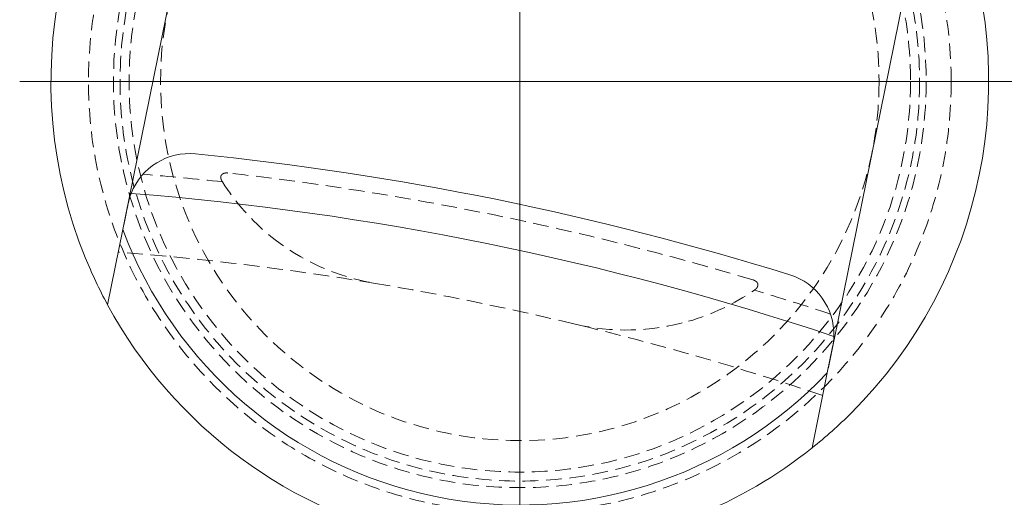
# Model space of a CAD drawing. Extents: x 0 to 59450, y 0 to 42050.
# Tile 292 of 304: x 48145 to 48460, y 30383 to 30536. Entities that reach past the tile are written whole.
import ezdxf

# ---------------------------------------------------------------- set-up
doc = ezdxf.new("R2010")
doc.units = 0
doc.header["$LTSCALE"] = 20
doc.header["$MEASUREMENT"] = 0
doc.linetypes.add('HIDDEN', pattern=[0.375, 0.25, -0.125])
doc.layers.get('0').update_dxf_attribs({"linetype": 'CONTINUOUS'})

msp = doc.modelspace()

# ---------------------------------------------------------------- linework, layer by layer
at = {"color": 3, "linetype": 'Continuous', "lineweight": 13}
for p, q in [((48305.211, 30516.458), (48305.211, 30676.458)), ((48180.36, 30479.622), (48204.678, 30599.148)), ((48430.061, 30553.294), (48405.743, 30433.768)), ((48305.211, 30516.458), (48145.211, 30516.458)), ((48305.211, 30516.458), (48465.211, 30516.458)), ((48305.211, 30516.458), (48305.211, 30356.458)), ((48180.321, 30479.428), (48180.307, 30479.363)), ((48180.334, 30479.493), (48180.321, 30479.428)), ((48180.347, 30479.558), (48180.334, 30479.493)), ((48180.36, 30479.622), (48180.347, 30479.558)), ((48179.898, 30477.351), (48178.207, 30469.041)), ((48179.744, 30476.595), (48179.716, 30476.456)), ((48179.766, 30476.701), (48179.744, 30476.595)), ((48179.78, 30476.77), (48179.766, 30476.701)), ((48179.791, 30476.824), (48179.78, 30476.77)), ((48179.803, 30476.884), (48179.791, 30476.824)), ((48179.816, 30476.948), (48179.803, 30476.884)), ((48179.829, 30477.011), (48179.816, 30476.948)), ((48179.842, 30477.072), (48179.829, 30477.011)), ((48179.854, 30477.134), (48179.842, 30477.072)), ((48179.867, 30477.197), (48179.854, 30477.134)), ((48179.88, 30477.259), (48179.867, 30477.197)), ((48179.892, 30477.322), (48179.88, 30477.259)), ((48179.905, 30477.384), (48179.892, 30477.322)), ((48179.918, 30477.447), (48179.905, 30477.384)), ((48179.931, 30477.51), (48179.918, 30477.447)), ((48179.943, 30477.573), (48179.931, 30477.51)), ((48179.956, 30477.636), (48179.943, 30477.573)), ((48179.969, 30477.699), (48179.956, 30477.636)), ((48179.982, 30477.762), (48179.969, 30477.699)), ((48179.995, 30477.825), (48179.982, 30477.762)), ((48180.008, 30477.889), (48179.995, 30477.825)), ((48180.02, 30477.952), (48180.008, 30477.889)), ((48180.033, 30478.015), (48180.02, 30477.952)), ((48180.046, 30478.079), (48180.033, 30478.015)), ((48180.059, 30478.143), (48180.046, 30478.079)), ((48180.072, 30478.206), (48180.059, 30478.143)), ((48180.085, 30478.27), (48180.072, 30478.206)), ((48180.098, 30478.334), (48180.085, 30478.27)), ((48180.111, 30478.398), (48180.098, 30478.334)), ((48180.124, 30478.462), (48180.111, 30478.398)), ((48180.137, 30478.526), (48180.124, 30478.462)), ((48180.15, 30478.59), (48180.137, 30478.526)), ((48180.163, 30478.654), (48180.15, 30478.59)), ((48180.176, 30478.718), (48180.163, 30478.654)), ((48180.189, 30478.782), (48180.176, 30478.718)), ((48180.202, 30478.847), (48180.189, 30478.782)), ((48180.216, 30478.911), (48180.202, 30478.847)), ((48180.229, 30478.976), (48180.216, 30478.911)), ((48180.242, 30479.04), (48180.229, 30478.976)), ((48180.255, 30479.105), (48180.242, 30479.04)), ((48180.268, 30479.169), (48180.255, 30479.105)), ((48180.281, 30479.234), (48180.268, 30479.169)), ((48180.294, 30479.298), (48180.281, 30479.234)), ((48180.307, 30479.363), (48180.294, 30479.298)), ((48178.207, 30469.041), (48173.319, 30445.012)), ((48405.406, 30432.112), (48405.418, 30432.169)), ((48405.418, 30432.169), (48405.429, 30432.225)), ((48405.429, 30432.225), (48405.441, 30432.282)), ((48405.441, 30432.282), (48405.452, 30432.338)), ((48405.452, 30432.338), (48405.464, 30432.395)), ((48405.464, 30432.395), (48405.475, 30432.452)), ((48405.475, 30432.452), (48405.487, 30432.508)), ((48405.487, 30432.508), (48405.498, 30432.565)), ((48405.498, 30432.565), (48405.51, 30432.622)), ((48405.51, 30432.622), (48405.522, 30432.679)), ((48405.522, 30432.679), (48405.533, 30432.736)), ((48405.533, 30432.736), (48405.545, 30432.793)), ((48405.545, 30432.793), (48405.556, 30432.85)), ((48405.556, 30432.85), (48405.568, 30432.907)), ((48405.568, 30432.907), (48405.58, 30432.964)), ((48405.58, 30432.964), (48405.591, 30433.021)), ((48405.591, 30433.021), (48405.603, 30433.078)), ((48405.603, 30433.078), (48405.615, 30433.136)), ((48405.615, 30433.136), (48405.626, 30433.193)), ((48405.626, 30433.193), (48405.638, 30433.25)), ((48405.638, 30433.25), (48405.65, 30433.308)), ((48405.65, 30433.308), (48405.662, 30433.367)), ((48405.662, 30433.367), (48405.673, 30433.422)), ((48405.673, 30433.422), (48405.683, 30433.473)), ((48405.683, 30433.473), (48405.696, 30433.537)), ((48405.696, 30433.537), (48405.717, 30433.637)), ((48405.717, 30433.637), (48405.743, 30433.768)), ((48403.59, 30423.186), (48405.281, 30431.496)), ((48405.281, 30431.496), (48405.292, 30431.552)), ((48405.292, 30431.552), (48405.304, 30431.608)), ((48405.304, 30431.608), (48405.315, 30431.664)), ((48405.315, 30431.664), (48405.326, 30431.719)), ((48405.326, 30431.719), (48405.338, 30431.775)), ((48405.338, 30431.775), (48405.349, 30431.831)), ((48405.349, 30431.831), (48405.36, 30431.887)), ((48405.36, 30431.887), (48405.372, 30431.944)), ((48405.372, 30431.944), (48405.383, 30432)), ((48405.383, 30432), (48405.395, 30432.056)), ((48405.395, 30432.056), (48405.406, 30432.112)), ((48404.13, 30425.837), (48404.14, 30425.887)), ((48404.14, 30425.887), (48404.15, 30425.937)), ((48404.15, 30425.937), (48404.16, 30425.988)), ((48404.16, 30425.988), (48404.171, 30426.039)), ((48404.171, 30426.039), (48404.181, 30426.091)), ((48404.181, 30426.091), (48404.192, 30426.143)), ((48404.192, 30426.143), (48404.203, 30426.196)), ((48404.203, 30426.196), (48404.214, 30426.25)), ((48404.214, 30426.25), (48404.225, 30426.306)), ((48404.225, 30426.306), (48404.236, 30426.358)), ((48404.236, 30426.358), (48404.245, 30426.406)), ((48404.245, 30426.406), (48404.258, 30426.469)), ((48404.258, 30426.469), (48404.278, 30426.567)), ((48404.278, 30426.567), (48404.304, 30426.696)), ((48398.701, 30399.157), (48403.59, 30423.186)), ((48403.922, 30424.82), (48403.93, 30424.855)), ((48403.93, 30424.855), (48403.937, 30424.891)), ((48403.937, 30424.891), (48403.944, 30424.927)), ((48403.944, 30424.927), (48403.952, 30424.965)), ((48403.952, 30424.965), (48403.96, 30425.002)), ((48403.96, 30425.002), (48403.968, 30425.041)), ((48403.968, 30425.041), (48403.976, 30425.08)), ((48403.976, 30425.08), (48403.984, 30425.12)), ((48403.984, 30425.12), (48403.992, 30425.16)), ((48403.992, 30425.16), (48404, 30425.201)), ((48404, 30425.201), (48404.009, 30425.243)), ((48404.009, 30425.243), (48404.017, 30425.285)), ((48404.017, 30425.285), (48404.026, 30425.328)), ((48404.026, 30425.328), (48404.035, 30425.371)), ((48404.035, 30425.371), (48404.044, 30425.415)), ((48404.044, 30425.415), (48404.053, 30425.46)), ((48404.053, 30425.46), (48404.062, 30425.505)), ((48404.062, 30425.505), (48404.071, 30425.551)), ((48404.071, 30425.551), (48404.081, 30425.597)), ((48404.081, 30425.597), (48404.09, 30425.644)), ((48404.09, 30425.644), (48404.1, 30425.691)), ((48404.1, 30425.691), (48404.11, 30425.739)), ((48404.11, 30425.739), (48404.12, 30425.788)), ((48404.12, 30425.788), (48404.13, 30425.837))]:
    msp.add_line(p, q, dxfattribs=at)
at = {"color": 3, "linetype": 'HIDDEN', "lineweight": 13}
for p, q in [((48211.829, 30487.143), (48211.778, 30487.149)), ((48179.691, 30476.33), (48179.665, 30476.206)), ((48179.716, 30476.456), (48179.691, 30476.33)), ((48179.041, 30473.139), (48179.021, 30473.039)), ((48179.062, 30473.24), (48179.041, 30473.139)), ((48179.083, 30473.342), (48179.062, 30473.24)), ((48179.103, 30473.445), (48179.083, 30473.342)), ((48179.125, 30473.549), (48179.103, 30473.445)), ((48179.146, 30473.654), (48179.125, 30473.549)), ((48179.168, 30473.76), (48179.146, 30473.654)), ((48179.19, 30473.868), (48179.168, 30473.76)), ((48179.212, 30473.976), (48179.19, 30473.868)), ((48179.234, 30474.085), (48179.212, 30473.976)), ((48179.256, 30474.196), (48179.234, 30474.085)), ((48179.279, 30474.307), (48179.256, 30474.196)), ((48179.302, 30474.419), (48179.279, 30474.307)), ((48179.325, 30474.533), (48179.302, 30474.419)), ((48179.348, 30474.647), (48179.325, 30474.533)), ((48179.372, 30474.762), (48179.348, 30474.647)), ((48179.395, 30474.878), (48179.372, 30474.762)), ((48179.419, 30474.995), (48179.395, 30474.878)), ((48179.443, 30475.113), (48179.419, 30474.995)), ((48179.467, 30475.231), (48179.443, 30475.113)), ((48179.491, 30475.35), (48179.467, 30475.231)), ((48179.516, 30475.47), (48179.491, 30475.35)), ((48179.54, 30475.591), (48179.516, 30475.47)), ((48179.565, 30475.713), (48179.54, 30475.591)), ((48179.59, 30475.835), (48179.565, 30475.713)), ((48179.615, 30475.958), (48179.59, 30475.835)), ((48179.64, 30476.081), (48179.615, 30475.958)), ((48179.665, 30476.206), (48179.64, 30476.081)), ((48178.567, 30470.808), (48178.54, 30470.674)), ((48178.588, 30470.912), (48178.567, 30470.808)), ((48178.603, 30470.983), (48178.588, 30470.912)), ((48178.615, 30471.041), (48178.603, 30470.983)), ((48178.628, 30471.106), (48178.615, 30471.041)), ((48178.642, 30471.176), (48178.628, 30471.106)), ((48178.656, 30471.246), (48178.642, 30471.176)), ((48178.671, 30471.317), (48178.656, 30471.246)), ((48178.685, 30471.39), (48178.671, 30471.317)), ((48178.701, 30471.464), (48178.685, 30471.39)), ((48178.716, 30471.54), (48178.701, 30471.464)), ((48178.732, 30471.617), (48178.716, 30471.54)), ((48178.748, 30471.696), (48178.732, 30471.617)), ((48178.764, 30471.776), (48178.748, 30471.696)), ((48178.781, 30471.858), (48178.764, 30471.776)), ((48178.798, 30471.941), (48178.781, 30471.858)), ((48178.815, 30472.025), (48178.798, 30471.941)), ((48178.832, 30472.111), (48178.815, 30472.025)), ((48178.85, 30472.198), (48178.832, 30472.111)), ((48178.868, 30472.286), (48178.85, 30472.198)), ((48178.886, 30472.376), (48178.868, 30472.286)), ((48178.905, 30472.467), (48178.886, 30472.376)), ((48178.923, 30472.559), (48178.905, 30472.467)), ((48178.942, 30472.653), (48178.923, 30472.559)), ((48178.962, 30472.748), (48178.942, 30472.653)), ((48178.981, 30472.844), (48178.962, 30472.748)), ((48179.001, 30472.941), (48178.981, 30472.844)), ((48179.021, 30473.039), (48179.001, 30472.941)), ((48380.253, 30449.693), (48380.287, 30449.716)), ((48404.768, 30428.975), (48404.782, 30429.045)), ((48404.782, 30429.045), (48404.796, 30429.115)), ((48404.796, 30429.115), (48404.811, 30429.186)), ((48404.811, 30429.186), (48404.825, 30429.257)), ((48404.825, 30429.257), (48404.84, 30429.328)), ((48404.84, 30429.328), (48404.854, 30429.4)), ((48404.854, 30429.4), (48404.869, 30429.471)), ((48404.869, 30429.471), (48404.884, 30429.544)), ((48404.884, 30429.544), (48404.898, 30429.616)), ((48404.898, 30429.616), (48404.913, 30429.689)), ((48404.913, 30429.689), (48404.928, 30429.761)), ((48404.928, 30429.761), (48404.943, 30429.835)), ((48404.943, 30429.835), (48404.958, 30429.908)), ((48404.958, 30429.908), (48404.973, 30429.982)), ((48404.973, 30429.982), (48404.988, 30430.055)), ((48404.988, 30430.055), (48405.003, 30430.13)), ((48405.003, 30430.13), (48405.018, 30430.204)), ((48405.018, 30430.204), (48405.033, 30430.278)), ((48405.033, 30430.278), (48405.048, 30430.353)), ((48405.048, 30430.353), (48405.064, 30430.428)), ((48405.064, 30430.428), (48405.079, 30430.503)), ((48405.079, 30430.503), (48405.094, 30430.579)), ((48405.094, 30430.579), (48405.11, 30430.654)), ((48405.11, 30430.654), (48405.125, 30430.73)), ((48405.125, 30430.73), (48405.14, 30430.805)), ((48405.14, 30430.805), (48405.156, 30430.882)), ((48405.156, 30430.882), (48405.172, 30430.96)), ((48405.172, 30430.96), (48405.187, 30431.034)), ((48405.187, 30431.034), (48405.201, 30431.101)), ((48405.201, 30431.101), (48405.218, 30431.188)), ((48405.218, 30431.188), (48405.245, 30431.321)), ((48405.245, 30431.321), (48405.281, 30431.496)), ((48404.304, 30426.696), (48404.316, 30426.752)), ((48404.316, 30426.752), (48404.327, 30426.809)), ((48404.327, 30426.809), (48404.339, 30426.866)), ((48404.339, 30426.866), (48404.35, 30426.923)), ((48404.35, 30426.923), (48404.362, 30426.981)), ((48404.362, 30426.981), (48404.374, 30427.039)), ((48404.374, 30427.039), (48404.386, 30427.098)), ((48404.386, 30427.098), (48404.398, 30427.157)), ((48404.398, 30427.157), (48404.41, 30427.217)), ((48404.41, 30427.217), (48404.422, 30427.277)), ((48404.422, 30427.277), (48404.435, 30427.337)), ((48404.435, 30427.337), (48404.447, 30427.398)), ((48404.447, 30427.398), (48404.46, 30427.459)), ((48404.46, 30427.459), (48404.472, 30427.521)), ((48404.472, 30427.521), (48404.485, 30427.583)), ((48404.485, 30427.583), (48404.498, 30427.646)), ((48404.498, 30427.646), (48404.51, 30427.709)), ((48404.51, 30427.709), (48404.523, 30427.772)), ((48404.523, 30427.772), (48404.536, 30427.836)), ((48404.536, 30427.836), (48404.549, 30427.9)), ((48404.549, 30427.9), (48404.562, 30427.964)), ((48404.562, 30427.964), (48404.575, 30428.029)), ((48404.575, 30428.029), (48404.589, 30428.094)), ((48404.589, 30428.094), (48404.602, 30428.16)), ((48404.602, 30428.16), (48404.616, 30428.226)), ((48404.616, 30428.226), (48404.629, 30428.292)), ((48404.629, 30428.292), (48404.643, 30428.359)), ((48404.643, 30428.359), (48404.656, 30428.426)), ((48404.656, 30428.426), (48404.67, 30428.493)), ((48404.67, 30428.493), (48404.684, 30428.561)), ((48404.684, 30428.561), (48404.698, 30428.629)), ((48404.698, 30428.629), (48404.712, 30428.698)), ((48404.712, 30428.698), (48404.726, 30428.766)), ((48404.726, 30428.766), (48404.74, 30428.835)), ((48404.74, 30428.835), (48404.754, 30428.905)), ((48404.754, 30428.905), (48404.768, 30428.975))]:
    msp.add_line(p, q, dxfattribs=at)
for radius in [138, 130, 127.887, 125, 114.931]:
    msp.add_circle((48305.211, 30516.458), radius, dxfattribs=at)
at = {"color": 3, "linetype": 'Continuous', "lineweight": 13}
for centre, radius, start, end in [((48305.211, 30516.458), 150, 134.94269, 202.05731), ((48305.211, 30516.458), 150, 314.94269, 382.05731), ((48199.497, 30473.364), 20, 84.29116, 158.71533), ((48105.843, 29536.533), 961.5, 72.708837, 84.291163), ((48199.497, 30473.364), 20, 158.71533, 168.5), ((48105.843, 29536.533), 947.066, 71.54323, 85.45677), ((48305.211, 30516.458), 135.566, 200.47343, 258.5), ((48305.211, 30516.458), 150, 202.05731, 208.44451), ((48385.682, 30435.484), 20, 358.28467, 432.70884), ((48305.211, 30516.458), 150, 208.44451, 258.5), ((48385.682, 30435.484), 20, 348.5, 358.28467), ((48305.211, 30516.458), 135.566, 258.5, 316.52657), ((48305.211, 30516.458), 150, 308.55549, 314.94269), ((48305.211, 30516.458), 150, 275.6421, 308.55549)]:
    msp.add_arc(centre, radius, start, end, dxfattribs=at)
at = {"color": 3, "linetype": 'HIDDEN', "lineweight": 13}
for centre, radius, start, end in [((48105.843, 29536.533), 953.5, 83.725885, 85.258719), ((48211.049, 30485.768), 1.504, 177.82594, 179.21142), ((48211.093, 30485.766), 1.548, 179.15279, 180.5012), ((48211.144, 30485.766), 1.6, 180.49242, 181.79973), ((48211.004, 30485.77), 1.459, 176.39842, 177.82477), ((48211.195, 30485.766), 1.65, 181.74628, 183.01648), ((48210.966, 30485.774), 1.421, 174.99846, 176.46105), ((48210.927, 30485.777), 1.381, 173.49732, 174.99965), ((48210.896, 30485.782), 1.35, 172.01431, 173.5512), ((48210.863, 30485.787), 1.318, 170.4448, 172.01958), ((48210.839, 30485.792), 1.292, 168.892, 170.49831), ((48210.813, 30485.797), 1.266, 167.24068, 168.88108), ((48210.795, 30485.802), 1.247, 165.63052, 167.29947), ((48210.774, 30485.807), 1.226, 163.92187, 165.62311), ((48210.765, 30485.811), 1.216, 162.24391, 163.96373), ((48210.759, 30485.813), 1.21, 160.49477, 162.22986), ((48210.76, 30485.813), 1.211, 158.77364, 160.51519), ((48210.761, 30485.812), 1.212, 157.0083, 158.75575), ((48210.765, 30485.81), 1.216, 155.26388, 157.01469), ((48210.765, 30485.81), 1.217, 153.48204, 155.24037), ((48210.769, 30485.808), 1.221, 151.74882, 153.51029), ((48210.772, 30485.806), 1.225, 149.93915, 151.70715), ((48210.777, 30485.804), 1.23, 148.20301, 149.97292), ((48210.781, 30485.801), 1.235, 146.39412, 148.16962), ((48210.788, 30485.796), 1.243, 144.62576, 146.40162), ((48210.792, 30485.792), 1.249, 142.8189, 144.59881), ((48210.801, 30485.786), 1.26, 141.05974, 142.83814), ((48210.808, 30485.78), 1.269, 139.24265, 141.02344), ((48210.818, 30485.771), 1.282, 137.49604, 139.27278), ((48210.827, 30485.762), 1.295, 135.65619, 137.43249), ((48210.839, 30485.751), 1.311, 133.92469, 135.69527), ((48210.848, 30485.74), 1.325, 132.09574, 133.86572), ((48210.863, 30485.724), 1.348, 130.35638, 132.11452), ((48210.878, 30485.704), 1.372, 128.55876, 130.30531), ((48210.902, 30485.675), 1.41, 126.85048, 128.56919), ((48210.927, 30485.637), 1.456, 125.07964, 126.76448), ((48210.952, 30485.602), 1.498, 123.41711, 125.07211), ((48210.97, 30485.571), 1.535, 121.72196, 123.35503), ((48210.99, 30485.539), 1.572, 120.10718, 121.71804), ((48211.005, 30485.51), 1.605, 118.4624, 120.05586), ((48211.018, 30485.485), 1.633, 116.88413, 118.4647), ((48211.025, 30485.47), 1.65, 115.26276, 116.84121), ((48211.04, 30485.439), 1.684, 113.72225, 115.28153), ((48211.058, 30485.392), 1.734, 112.1227, 113.64927), ((48211.094, 30485.301), 1.832, 110.63461, 112.09069), ((48211.153, 30485.133), 2.01, 109.16405, 110.50172), ((48211.206, 30484.967), 2.184, 107.8264, 109.06649), ((48211.263, 30484.775), 2.384, 106.56192, 107.70718), ((48211.325, 30484.555), 2.613, 105.43551, 106.48807), ((48211.404, 30484.242), 2.936, 104.34881, 105.29269), ((48211.45, 30484.049), 3.134, 103.4114, 104.30145), ((48211.46, 30483.995), 3.189, 102.47026, 103.35073), ((48211.447, 30484.057), 3.125, 101.5941, 102.49802), ((48211.409, 30484.249), 2.93, 100.64854, 101.61765), ((48211.388, 30484.378), 2.8, 99.69667, 100.71536), ((48211.37, 30484.494), 2.681, 98.65314, 99.7212), ((48211.355, 30484.613), 2.561, 97.60326, 98.72482), ((48211.337, 30484.763), 2.41, 96.45259, 97.64759), ((48211.334, 30484.807), 2.366, 95.29196, 96.51174), ((48211.336, 30484.77), 2.404, 94.04725, 95.24998), ((48211.343, 30484.669), 2.505, 92.89296, 94.04899), ((48211.348, 30484.46), 2.714, 91.70696, 92.77566), ((48211.351, 30484.262), 2.912, 90.65336, 91.65126), ((48211.349, 30484.034), 3.14, 89.6379, 90.56507), ((48211.344, 30483.789), 3.385, 88.71391, 89.5759), ((48211.33, 30483.46), 3.714, 87.83168, 88.61867), ((48211.314, 30483.134), 4.041, 87.05846, 87.78324), ((48211.287, 30482.732), 4.443, 86.31127, 86.97158), ((48211.247, 30482.195), 4.982, 85.65694, 86.24666), ((48211.165, 30481.246), 5.934, 85.07186, 85.56764), ((48211.128, 30480.875), 6.308, 84.55395, 85.02086), ((48211.159, 30481.226), 5.955, 84.04081, 84.53579), ((48105.843, 29536.533), 956.5, 73.361799, 83.638202), ((48211.254, 30485.769), 1.709, 182.99666, 184.22618), ((48211.31, 30485.771), 1.765, 184.1801, 185.37308), ((48211.375, 30485.777), 1.83, 185.35991, 186.51319), ((48211.437, 30485.782), 1.893, 186.45645, 187.57419), ((48211.509, 30485.792), 1.965, 187.5664, 188.64565), ((48211.577, 30485.8), 2.034, 188.59695, 189.64217), ((48211.654, 30485.813), 2.112, 189.64198, 190.6507), ((48211.729, 30485.825), 2.188, 190.59285, 191.56856), ((48211.816, 30485.843), 2.277, 191.5597, 192.49903), ((48211.892, 30485.857), 2.354, 192.44758, 193.3579), ((48211.968, 30485.876), 2.432, 193.36878, 194.25104), ((48212.017, 30485.887), 2.483, 194.22893, 195.09502), ((48212.045, 30485.895), 2.512, 195.09999, 195.95801), ((48212.077, 30485.903), 2.544, 195.93848, 196.78742), ((48212.115, 30485.915), 2.584, 196.80303, 197.64095), ((48212.153, 30485.926), 2.624, 197.60042, 198.42803), ((48212.192, 30485.94), 2.666, 198.46043, 199.27721), ((48212.233, 30485.952), 2.708, 199.2395, 200.04589), ((48212.277, 30485.969), 2.755, 200.05141, 200.84674), ((48212.321, 30485.985), 2.802, 200.84053, 201.6249), ((48212.37, 30486.004), 2.854, 201.61976, 202.39223), ((48212.415, 30486.022), 2.903, 202.37337, 203.13564), ((48212.459, 30486.041), 2.951, 203.1405, 203.89316), ((48212.519, 30486.066), 3.016, 203.86969, 204.60864), ((48212.598, 30486.103), 3.103, 204.61577, 205.33643), ((48212.671, 30486.136), 3.183, 205.3039, 206.00973), ((48212.756, 30486.177), 3.278, 206.01251, 206.70156), ((48212.939, 30486.264), 3.48, 206.62464, 207.27312), ((48213.242, 30486.42), 3.821, 207.27519, 207.86417), ((48213.145, 30486.372), 3.713, 207.90752, 208.52534), ((48212.88, 30486.227), 3.411, 208.50757, 209.19827), ((48213.634, 30486.628), 4.265, 208.9559, 209.47559), ((48218.249, 30489.232), 9.563, 209.4533, 209.66316), ((48213.298, 30486.452), 3.886, 210.17616, 210.84236), ((48213.222, 30486.401), 3.794, 210.77538, 211.83021), ((48218.832, 30489.795), 10.351, 211.40843, 211.91556), ((48270.89, 30522.819), 72, 212.32193, 231.0071), ((48270.89, 30522.819), 72, 231.00709, 260.5), ((48105.843, 29536.533), 928, 80.5, 85.618531), ((48105.843, 29536.533), 928, 76.5, 80.5), ((48376.209, 30441.448), 12.06, 72.54715, 73.10156), ((48378.591, 30448.907), 4.23, 71.81307, 73.01884), ((48378.909, 30449.828), 3.255, 71.04492, 72.06005), ((48378.445, 30448.589), 4.578, 70.03488, 70.59553), ((48379.079, 30450.317), 2.737, 69.11719, 70.15289), ((48379.263, 30450.754), 2.264, 68.20581, 69.53783), ((48379.212, 30450.625), 2.402, 66.98743, 68.21225), ((48379.141, 30450.468), 2.575, 65.77927, 66.90216), ((48379.112, 30450.413), 2.637, 64.58805, 65.68956), ((48379.079, 30450.344), 2.713, 63.51333, 64.58674), ((48379, 30450.194), 2.882, 62.42057, 63.42766), ((48378.924, 30450.054), 3.042, 61.4319, 62.38309), ((48378.832, 30449.895), 3.226, 60.45471, 61.34996), ((48378.774, 30449.796), 3.34, 59.56231, 60.42507), ((48378.737, 30449.739), 3.408, 58.66392, 59.5066), ((48378.799, 30449.839), 3.291, 57.82236, 58.69212), ((48378.956, 30450.084), 3, 56.90541, 57.85533), ((48379.075, 30450.26), 2.787, 55.97433, 56.99216), ((48379.184, 30450.417), 2.596, 54.9371, 56.02428), ((48379.287, 30450.558), 2.421, 53.86107, 55.02006), ((48379.398, 30450.706), 2.236, 52.67134, 53.91848), ((48379.473, 30450.799), 2.117, 51.44265, 52.75127), ((48379.526, 30450.863), 2.034, 50.12159, 51.47422), ((48379.562, 30450.904), 1.979, 48.78269, 50.16327), ((48379.582, 30450.928), 1.948, 47.38679, 48.77915), ((48379.611, 30450.958), 1.906, 46.00205, 47.41397), ((48379.645, 30450.993), 1.858, 44.55998, 45.99662), ((48379.681, 30451.027), 1.808, 43.14546, 44.60931), ((48379.717, 30451.061), 1.759, 41.62536, 43.11728), ((48379.757, 30451.094), 1.707, 40.17339, 41.69735), ((48379.798, 30451.129), 1.653, 38.59708, 40.1557), ((48379.841, 30451.162), 1.599, 37.07011, 38.66632), ((48379.885, 30451.194), 1.544, 35.43599, 37.07169), ((48379.931, 30451.226), 1.488, 33.81075, 35.49156), ((48379.98, 30451.258), 1.429, 32.08851, 33.82022), ((48380.017, 30451.279), 1.387, 30.39798, 32.16385), ((48380.037, 30451.292), 1.364, 28.58587, 30.36283), ((48380.056, 30451.301), 1.342, 26.85295, 28.63991), ((48380.067, 30451.308), 1.33, 25.00454, 26.79), ((48380.082, 30451.314), 1.313, 23.25861, 25.04917), ((48380.095, 30451.32), 1.299, 21.42121, 23.21327), ((48380.11, 30451.326), 1.283, 19.64199, 21.44013), ((48380.121, 30451.331), 1.271, 17.81231, 19.61161), ((48380.136, 30451.335), 1.255, 16.0297, 17.83497), ((48380.148, 30451.339), 1.243, 14.19267, 15.99967), ((48379.96, 30451.388), 1.433, 345.08477, 346.53655), ((48380.162, 30451.342), 1.228, 12.39664, 14.21093), ((48379.991, 30451.381), 1.401, 346.53007, 348.01526), ((48380.176, 30451.346), 1.214, 10.54886, 12.36825), ((48380.024, 30451.372), 1.368, 348.10182, 349.62458), ((48380.188, 30451.347), 1.202, 8.74752, 10.57101), ((48380.051, 30451.367), 1.34, 349.63052, 351.18583), ((48380.079, 30451.36), 1.311, 351.26761, 352.85921), ((48380.192, 30451.349), 1.198, 6.89123, 8.7071), ((48380.101, 30451.358), 1.289, 352.86605, 354.48824), ((48380.194, 30451.349), 1.195, 5.09774, 6.90436), ((48380.124, 30451.354), 1.266, 354.54864, 356.20489), ((48380.188, 30451.35), 1.202, 3.24618, 5.02979), ((48380.141, 30451.352), 1.249, 356.22235, 357.90631), ((48380.181, 30451.349), 1.208, 1.48964, 3.25404), ((48380.17, 30451.35), 1.22, 359.68827, 361.42664), ((48380.158, 30451.35), 1.231, 357.97623, 359.6912), ((48339.288, 30508.903), 72, 285.9929, 304.67807), ((48105.843, 29536.533), 953.5, 71.741281, 73.274115), ((48377.436, 30453.771), 4.956, 305.11293, 305.57991), ((48377.424, 30453.786), 4.976, 305.5884, 306.05232), ((48377.476, 30453.711), 4.884, 306.07249, 306.54401), ((48377.599, 30453.543), 4.676, 306.56137, 307.05267), ((48377.693, 30453.416), 4.518, 307.07218, 307.57914), ((48377.777, 30453.306), 4.38, 307.5865, 308.108), ((48377.854, 30453.205), 4.253, 308.13541, 308.67112), ((48377.94, 30453.094), 4.113, 308.69294, 309.24518), ((48378.017, 30452.999), 3.991, 309.25456, 309.82202), ((48378.095, 30452.903), 3.866, 309.8504, 310.43452), ((48378.167, 30452.817), 3.754, 310.44852, 311.04822), ((48378.242, 30452.728), 3.638, 311.0797, 311.69667), ((48378.31, 30452.651), 3.536, 311.70557, 312.33863), ((48378.381, 30452.571), 3.429, 312.35405, 313.00485), ((48378.445, 30452.501), 3.334, 313.02797, 313.6953), ((48378.512, 30452.429), 3.235, 313.72561, 314.41111), ((48378.571, 30452.366), 3.149, 314.42837, 315.13082), ((48378.635, 30452.301), 3.057, 315.15543, 315.87652), ((48378.691, 30452.245), 2.978, 315.89777, 316.63609), ((48378.75, 30452.188), 2.896, 316.65479, 317.41185), ((48378.804, 30452.137), 2.822, 317.42672, 318.20161), ((48378.862, 30452.082), 2.742, 318.24661, 319.04156), ((48378.918, 30452.033), 2.668, 319.04848, 319.86356), ((48378.982, 30451.978), 2.583, 319.89891, 320.73812), ((48379.039, 30451.93), 2.509, 320.75522, 321.61686), ((48379.098, 30451.88), 2.432, 321.67248, 322.55886), ((48379.153, 30451.838), 2.363, 322.5531, 323.46271), ((48379.21, 30451.793), 2.29, 323.52969, 324.46513), ((48379.261, 30451.756), 2.227, 324.46653, 325.42609), ((48379.315, 30451.716), 2.16, 325.48339, 326.4696), ((48379.364, 30451.684), 2.101, 326.46867, 327.47971), ((48379.415, 30451.649), 2.04, 327.53621, 328.5746), ((48379.46, 30451.621), 1.986, 328.5843, 329.64805), ((48379.507, 30451.591), 1.931, 329.71125, 330.80285), ((48379.549, 30451.568), 1.883, 330.80976, 331.92697), ((48379.593, 30451.542), 1.832, 331.98073, 333.12593), ((48379.631, 30451.522), 1.789, 333.14392, 334.31477), ((48379.671, 30451.502), 1.744, 334.35231, 335.5513), ((48379.705, 30451.486), 1.707, 335.57239, 336.79627), ((48379.739, 30451.469), 1.668, 336.8603, 338.11062), ((48379.773, 30451.456), 1.632, 338.10126, 339.37816), ((48379.811, 30451.439), 1.59, 339.45477, 340.76481), ((48379.848, 30451.425), 1.551, 340.78937, 342.13125), ((48379.889, 30451.411), 1.508, 342.19211, 343.57228), ((48379.924, 30451.4), 1.471, 343.57954, 344.99368), ((48339.288, 30508.903), 72, 256.5, 285.99291), ((48105.843, 29536.533), 928, 71.381469, 76.5)]:
    msp.add_arc(centre, radius, start, end, dxfattribs=at)

doc.saveas('drawing.dxf')
